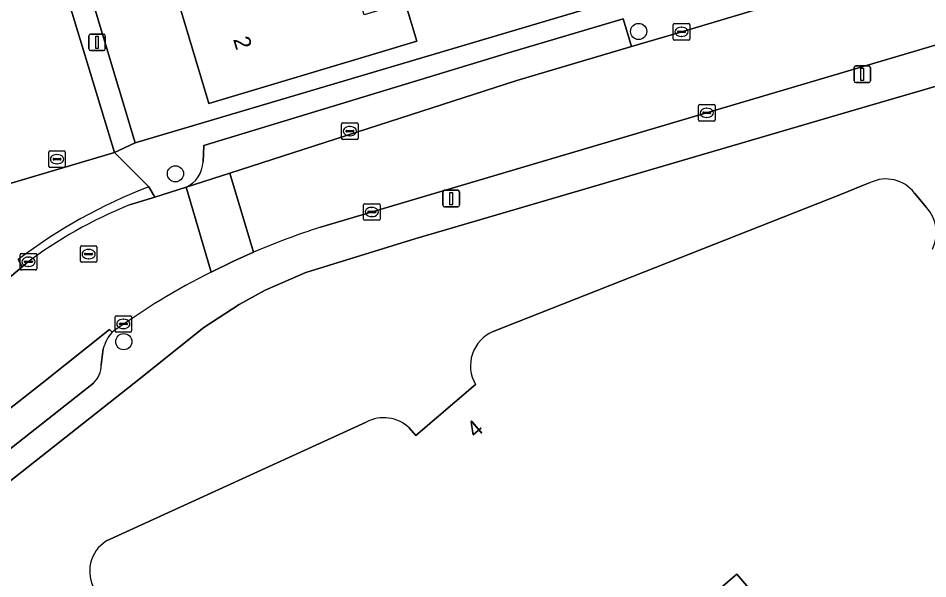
# Model space of a CAD drawing. Extents: x 157767 to 159172, y 387839 to 389425.
# Drawn here: x 158556.9 to 158611.9, y 388488.2 to 388522.1 of the extents above; entities that cross this region are included whole.
import ezdxf

# ---------------------------------------------------------------- set-up
doc = ezdxf.new("R2010")
doc.units = 0
for name, color, linetype in [('IMGEO_Boom', 7, 'Continuous'), ('IMGEO_Erf', 7, 'Continuous'), ('IMGEO_Kolk', 7, 'Continuous'), ('IMGEO_Lichtmast', 7, 'Continuous'), ('IMGEO_Pand', 7, 'Continuous'), ('IMGEO_Pand_nummerreeks', 7, 'Continuous'), ('IMGEO_Parkeervlak_open', 7, 'Continuous'), ('IMGEO_Rijbaan_lokaal_open', 7, 'Continuous'), ('IMGEO_Rioolput', 7, 'Continuous'), ('IMGEO_Voetpad_open', 7, 'Continuous')]:
    doc.layers.add(name, color=color, linetype=linetype)

msp = doc.modelspace()

# ---------------------------------------------------------------- linework, layer by layer
at = {"layer": 'IMGEO_Boom'}
for centre in [(158594.411, 388521.296), (158566.388, 388512.676), (158563.265, 388502.513)]:
    msp.add_circle(centre, 0.489, dxfattribs=at)
at = {"layer": 'IMGEO_Erf'}
for points in [[(158543.919, 388581.171), (158563.948, 388514.555), (158594.628, 388523.675), (158594.297, 388524.8), (158589.05, 388523.289), (158588.074, 388526.679), (158593.321, 388528.19), (158591.881, 388532.859), (158586.69, 388531.318), (158585.721, 388534.58), (158583.97, 388540.459), (158589.151, 388542.029), (158588.464, 388544.32), (158583.288, 388542.743), (158582.265, 388546.161), (158580.512, 388552.014)], [(158580.291, 388523.056), (158580.994, 388520.709), (158578.503, 388519.962), (158568.406, 388516.937), (158566.67, 388522.73)], [(158631.562, 388479.175), (158640.35, 388488.498), (158630.569, 388500), (158614.765, 388518.665), (158607.924, 388516.663), (158602.064, 388514.947), (158582.659, 388509.267), (158580.881, 388508.747), (158574.283, 388506.693), (158571.826, 388505.624), (158570.247, 388504.772), (158568.103, 388503.379), (158563.902, 388500.002), (158546.841, 388486.547)], [(158585.621, 388503.129), (158606.682, 388511.443), (158607.907, 388511.94), (158608.423, 388512.142)], [(158611.101, 388511.507), (158611.828, 388510.627)], [(158580.523, 388497.291), (158580.929, 388496.83), (158584.547, 388499.925)], [(158562.213, 388490.447), (158577.938, 388497.633)]]:
    msp.add_lwpolyline(points, dxfattribs=at)
msp.add_lwpolyline([(158600.359, 388488.43), (158593.339, 388482.425), (158597.887, 388477.137), (158604.894, 388483.151)], close=True, dxfattribs=at)
for centre, radius, start, end in [((158609.376, 388510.199), 2.165, 37.1864, 116.1347), ((158610.187, 388509.113), 2.233, 333.3161, 42.6954), ((158586.478, 388501.06), 2.24, 112.5052, 210.4319), ((158579.001, 388495.728), 2.181, 45.7581, 119.1687), ((158563.371, 388488.61), 2.171, 122.2361, 211.3066)]:
    msp.add_arc(centre, radius, start, end, dxfattribs=at)
at = {"layer": 'IMGEO_Kolk'}
for p, q in [((158596.503, 388520.847), (158596.503, 388521.699)), ((158596.578, 388521.773), (158597.43, 388521.773)), ((158597.504, 388521.699), (158597.504, 388520.847)), ((158596.762, 388521.267), (158596.762, 388521.279)), ((158597.2, 388521.23), (158596.802, 388521.23)), ((158596.805, 388521.316), (158597.203, 388521.316)), ((158596.991, 388521.553), (158597.016, 388521.553)), ((158597.246, 388521.279), (158597.246, 388521.267)), ((158597.43, 388520.773), (158596.578, 388520.773)), ((158597.014, 388520.993), (158596.989, 388520.993)), ((158598.033, 388515.943), (158598.033, 388516.795)), ((158598.108, 388516.869), (158598.96, 388516.869)), ((158599.034, 388516.795), (158599.034, 388515.943)), ((158598.292, 388516.363), (158598.292, 388516.375)), ((158598.73, 388516.326), (158598.332, 388516.326)), ((158598.335, 388516.412), (158598.733, 388516.412)), ((158598.521, 388516.649), (158598.546, 388516.649)), ((158598.776, 388516.375), (158598.776, 388516.363)), ((158576.443, 388514.834), (158576.443, 388515.686)), ((158576.518, 388515.76), (158577.37, 388515.76)), ((158577.444, 388515.686), (158577.444, 388514.834)), ((158598.96, 388515.869), (158598.108, 388515.869)), ((158598.544, 388516.089), (158598.519, 388516.089)), ((158576.702, 388515.254), (158576.702, 388515.266)), ((158577.14, 388515.217), (158576.742, 388515.217)), ((158576.745, 388515.303), (158577.143, 388515.303)), ((158576.931, 388515.54), (158576.956, 388515.54)), ((158577.186, 388515.266), (158577.186, 388515.254)), ((158577.37, 388514.76), (158576.518, 388514.76)), ((158576.954, 388514.98), (158576.929, 388514.98)), ((158558.726, 388513.136), (158558.726, 388513.988)), ((158558.801, 388514.062), (158559.653, 388514.062)), ((158559.727, 388513.988), (158559.727, 388513.136)), ((158558.985, 388513.556), (158558.985, 388513.568)), ((158559.423, 388513.519), (158559.025, 388513.519)), ((158559.028, 388513.605), (158559.426, 388513.605)), ((158559.214, 388513.842), (158559.239, 388513.842)), ((158559.469, 388513.568), (158559.469, 388513.556)), ((158559.653, 388513.062), (158558.801, 388513.062)), ((158559.237, 388513.282), (158559.212, 388513.282)), ((158577.766, 388509.938), (158577.766, 388510.79)), ((158577.841, 388510.864), (158578.693, 388510.864)), ((158578.767, 388510.79), (158578.767, 388509.938)), ((158578.025, 388510.358), (158578.025, 388510.37)), ((158578.463, 388510.321), (158578.065, 388510.321)), ((158578.068, 388510.407), (158578.466, 388510.407)), ((158578.254, 388510.644), (158578.279, 388510.644)), ((158578.509, 388510.37), (158578.509, 388510.358)), ((158578.693, 388509.864), (158577.841, 388509.864)), ((158578.277, 388510.084), (158578.252, 388510.084)), ((158557.001, 388506.926), (158557.001, 388507.778)), ((158557.076, 388507.852), (158557.928, 388507.852)), ((158557.303, 388507.395), (158557.701, 388507.395)), ((158557.489, 388507.632), (158557.514, 388507.632)), ((158558.002, 388507.778), (158558.002, 388506.926)), ((158557.928, 388506.852), (158557.076, 388506.852)), ((158557.26, 388507.346), (158557.26, 388507.358)), ((158557.698, 388507.309), (158557.3, 388507.309)), ((158557.512, 388507.072), (158557.487, 388507.072)), ((158557.744, 388507.358), (158557.744, 388507.346)), ((158562.812, 388504.085), (158563.664, 388504.085)), ((158562.737, 388503.159), (158562.737, 388504.011)), ((158562.996, 388503.579), (158562.996, 388503.591)), ((158563.434, 388503.542), (158563.036, 388503.542)), ((158563.039, 388503.628), (158563.437, 388503.628)), ((158563.225, 388503.865), (158563.25, 388503.865)), ((158563.48, 388503.591), (158563.48, 388503.579)), ((158563.738, 388504.011), (158563.738, 388503.159)), ((158563.664, 388503.085), (158562.812, 388503.085)), ((158563.248, 388503.305), (158563.223, 388503.305))]:
    msp.add_line(p, q, dxfattribs=at)
for points in [[(158596.503, 388520.847), (158596.503, 388521.699)], [(158596.578, 388521.773), (158597.43, 388521.773)], [(158597.504, 388521.699), (158597.504, 388520.847)], [(158597.43, 388520.773), (158596.578, 388520.773)], [(158598.033, 388515.943), (158598.033, 388516.795)], [(158598.108, 388516.869), (158598.96, 388516.869)], [(158599.034, 388516.795), (158599.034, 388515.943)], [(158576.443, 388514.834), (158576.443, 388515.686)], [(158576.518, 388515.76), (158577.37, 388515.76)], [(158577.444, 388515.686), (158577.444, 388514.834)], [(158598.96, 388515.869), (158598.108, 388515.869)], [(158577.37, 388514.76), (158576.518, 388514.76)], [(158558.726, 388513.136), (158558.726, 388513.988)], [(158558.801, 388514.062), (158559.653, 388514.062)], [(158559.727, 388513.988), (158559.727, 388513.136)], [(158559.653, 388513.062), (158558.801, 388513.062)], [(158577.766, 388509.938), (158577.766, 388510.79)], [(158577.841, 388510.864), (158578.693, 388510.864)], [(158578.767, 388510.79), (158578.767, 388509.938)], [(158578.693, 388509.864), (158577.841, 388509.864)], [(158557.001, 388506.926), (158557.001, 388507.778)], [(158557.076, 388507.852), (158557.928, 388507.852)], [(158558.002, 388507.778), (158558.002, 388506.926)], [(158557.928, 388506.852), (158557.076, 388506.852)], [(158562.812, 388504.085), (158563.664, 388504.085)], [(158562.737, 388503.159), (158562.737, 388504.011)], [(158563.738, 388504.011), (158563.738, 388503.159)], [(158563.664, 388503.085), (158562.812, 388503.085)]]:
    msp.add_lwpolyline(points, dxfattribs=at)
for centre, radius, start, end in [((158596.58, 388521.697), 0.0765, 91.552, 178.448), ((158596.58, 388521.697), 0.0765, 91.552, 178.448), ((158597.428, 388521.697), 0.0765, 1.552, 88.448), ((158597.428, 388521.697), 0.0765, 1.552, 88.448), ((158596.802, 388521.276), 0.0403, 85.8775, 175.7526), ((158596.799, 388521.266), 0.0366, 178.938, 274.7102), ((158597.203, 388521.273), 0.043, 264.8664, 352.4533), ((158597.207, 388521.278), 0.0386, 1.7309, 96.639), ((158596.58, 388520.849), 0.0765, 181.552, 268.448), ((158596.58, 388520.849), 0.0765, 181.552, 268.448), ((158597.428, 388520.849), 0.0765, 271.552, 358.448), ((158597.428, 388520.849), 0.0765, 271.552, 358.448), ((158598.11, 388516.793), 0.0765, 91.552, 178.448), ((158598.11, 388516.793), 0.0765, 91.552, 178.448), ((158598.958, 388516.793), 0.0765, 1.552, 88.448), ((158598.958, 388516.793), 0.0765, 1.552, 88.448), ((158598.332, 388516.372), 0.0403, 85.8775, 175.7526), ((158598.329, 388516.362), 0.0366, 178.938, 274.7102), ((158598.733, 388516.369), 0.043, 264.8664, 352.4533), ((158598.737, 388516.374), 0.0386, 1.7309, 96.639), ((158576.52, 388515.684), 0.0765, 91.552, 178.448), ((158576.52, 388515.684), 0.0765, 91.552, 178.448), ((158577.368, 388515.684), 0.0765, 1.552, 88.448), ((158577.368, 388515.684), 0.0765, 1.552, 88.448), ((158598.11, 388515.945), 0.0765, 181.552, 268.448), ((158598.11, 388515.945), 0.0765, 181.552, 268.448), ((158598.958, 388515.945), 0.0765, 271.552, 358.448), ((158598.958, 388515.945), 0.0765, 271.552, 358.448), ((158576.742, 388515.263), 0.0403, 85.8775, 175.7526), ((158576.739, 388515.253), 0.0366, 178.938, 274.7102), ((158577.143, 388515.26), 0.043, 264.8664, 352.4533), ((158577.147, 388515.265), 0.0386, 1.7309, 96.639), ((158576.52, 388514.836), 0.0765, 181.552, 268.448), ((158576.52, 388514.836), 0.0765, 181.552, 268.448), ((158577.368, 388514.836), 0.0765, 271.552, 358.448), ((158577.368, 388514.836), 0.0765, 271.552, 358.448), ((158558.803, 388513.986), 0.0765, 91.552, 178.448), ((158558.803, 388513.986), 0.0765, 91.552, 178.448), ((158559.651, 388513.986), 0.0765, 1.552, 88.448), ((158559.651, 388513.986), 0.0765, 1.552, 88.448), ((158559.025, 388513.565), 0.0403, 85.8775, 175.7526), ((158559.022, 388513.555), 0.0366, 178.938, 274.7102), ((158559.426, 388513.562), 0.043, 264.8664, 352.4533), ((158559.43, 388513.567), 0.0386, 1.7309, 96.639), ((158558.803, 388513.138), 0.0765, 181.552, 268.448), ((158558.803, 388513.138), 0.0765, 181.552, 268.448), ((158559.651, 388513.138), 0.0765, 271.552, 358.448), ((158559.651, 388513.138), 0.0765, 271.552, 358.448), ((158577.843, 388510.788), 0.0765, 91.552, 178.448), ((158577.843, 388510.788), 0.0765, 91.552, 178.448), ((158578.691, 388510.788), 0.0765, 1.552, 88.448), ((158578.691, 388510.788), 0.0765, 1.552, 88.448), ((158578.065, 388510.367), 0.0403, 85.8775, 175.7526), ((158578.062, 388510.357), 0.0366, 178.938, 274.7102), ((158578.466, 388510.364), 0.043, 264.8664, 352.4533), ((158578.47, 388510.369), 0.0386, 1.7309, 96.639), ((158577.843, 388509.94), 0.0765, 181.552, 268.448), ((158577.843, 388509.94), 0.0765, 181.552, 268.448), ((158578.691, 388509.94), 0.0765, 271.552, 358.448), ((158578.691, 388509.94), 0.0765, 271.552, 358.448), ((158557.078, 388507.776), 0.0765, 91.552, 178.448), ((158557.078, 388507.776), 0.0765, 91.552, 178.448), ((158557.3, 388507.355), 0.0403, 85.8775, 175.7526), ((158557.705, 388507.357), 0.0386, 1.7309, 96.639), ((158557.926, 388507.776), 0.0765, 1.552, 88.448), ((158557.926, 388507.776), 0.0765, 1.552, 88.448), ((158557.078, 388506.928), 0.0765, 181.552, 268.448), ((158557.078, 388506.928), 0.0765, 181.552, 268.448), ((158557.297, 388507.345), 0.0366, 178.938, 274.7102), ((158557.701, 388507.352), 0.043, 264.8664, 352.4533), ((158557.926, 388506.928), 0.0765, 271.552, 358.448), ((158557.926, 388506.928), 0.0765, 271.552, 358.448), ((158562.814, 388504.009), 0.0765, 91.552, 178.448), ((158562.814, 388504.009), 0.0765, 91.552, 178.448), ((158563.662, 388504.009), 0.0765, 1.552, 88.448), ((158563.662, 388504.009), 0.0765, 1.552, 88.448), ((158563.036, 388503.588), 0.0403, 85.8775, 175.7526), ((158563.033, 388503.578), 0.0366, 178.938, 274.7102), ((158563.437, 388503.585), 0.043, 264.8664, 352.4533), ((158563.441, 388503.59), 0.0386, 1.7309, 96.639), ((158562.814, 388503.161), 0.0765, 181.552, 268.448), ((158562.814, 388503.161), 0.0765, 181.552, 268.448), ((158563.662, 388503.161), 0.0765, 271.552, 358.448), ((158563.662, 388503.161), 0.0765, 271.552, 358.448)]:
    msp.add_arc(centre, radius, start, end, dxfattribs=at)
for centre, major_axis, ratio, start_param, end_param in [((158596.99, 388521.273), (-0.387, 0.002), 0.722429, 4.712389, 7.853982), ((158597.015, 388521.273), (-0.39, 0.002), 0.717154, 1.570796, 4.712389), ((158598.52, 388516.369), (-0.387, 0.002), 0.722429, 4.712389, 7.853982), ((158598.545, 388516.369), (-0.39, 0.002), 0.717154, 1.570796, 4.712389), ((158576.93, 388515.26), (-0.387, 0.002), 0.722429, 4.712389, 7.853982), ((158576.955, 388515.26), (-0.39, 0.002), 0.717154, 1.570796, 4.712389), ((158559.213, 388513.562), (-0.387, 0.002), 0.722429, 4.712389, 7.853982), ((158559.238, 388513.562), (-0.39, 0.002), 0.717154, 1.570796, 4.712389), ((158578.253, 388510.364), (-0.387, 0.002), 0.722429, 4.712389, 7.853982), ((158578.278, 388510.364), (-0.39, 0.002), 0.717154, 1.570796, 4.712389), ((158557.488, 388507.352), (-0.387, 0.002), 0.722429, 4.712389, 7.853982), ((158557.513, 388507.352), (-0.39, 0.002), 0.717154, 1.570796, 4.712389), ((158563.224, 388503.585), (-0.387, 0.002), 0.722429, 4.712389, 7.853982), ((158563.249, 388503.585), (-0.39, 0.002), 0.717154, 1.570796, 4.712389)]:
    msp.add_ellipse(centre, major_axis=major_axis, ratio=ratio, start_param=start_param, end_param=end_param, dxfattribs=at)
at = {"layer": 'IMGEO_Lichtmast'}
for p, q in [((158561.251, 388521.136), (158562.041, 388521.136)), ((158562.041, 388521.136), (158561.251, 388521.136)), ((158561.151, 388520.236), (158561.151, 388521.036)), ((158561.151, 388521.036), (158561.151, 388520.236)), ((158562.141, 388521.036), (158562.141, 388520.236)), ((158562.141, 388520.236), (158562.141, 388521.036)), ((158562.041, 388520.136), (158561.251, 388520.136)), ((158561.251, 388520.136), (158562.041, 388520.136)), ((158607.443, 388518.305), (158607.443, 388519.105)), ((158607.443, 388519.105), (158607.443, 388518.305)), ((158607.543, 388519.205), (158608.333, 388519.205)), ((158608.333, 388519.205), (158607.543, 388519.205)), ((158608.433, 388519.105), (158608.433, 388518.305)), ((158608.433, 388518.305), (158608.433, 388519.105)), ((158608.333, 388518.205), (158607.543, 388518.205)), ((158607.543, 388518.205), (158608.333, 388518.205)), ((158582.575, 388510.777), (158582.575, 388511.577)), ((158582.575, 388511.577), (158582.575, 388510.777)), ((158582.675, 388511.677), (158583.465, 388511.677)), ((158583.465, 388511.677), (158582.675, 388511.677)), ((158583.565, 388511.577), (158583.565, 388510.777)), ((158583.565, 388510.777), (158583.565, 388511.577)), ((158583.465, 388510.677), (158582.675, 388510.677)), ((158582.675, 388510.677), (158583.465, 388510.677))]:
    msp.add_line(p, q, dxfattribs=at)
for points in [[(158561.571, 388521.011), (158561.721, 388521.011), (158561.721, 388520.261), (158561.571, 388520.261), (158561.571, 388521.011)], [(158607.863, 388519.08), (158608.013, 388519.08), (158608.013, 388518.33), (158607.863, 388518.33), (158607.863, 388519.08)], [(158582.995, 388511.552), (158583.145, 388511.552), (158583.145, 388510.802), (158582.995, 388510.802), (158582.995, 388511.552)]]:
    msp.add_lwpolyline(points, dxfattribs=at)
for centre, start, end in [((158561.251, 388521.036), 90, 180), ((158561.251, 388521.036), 90, 180), ((158562.041, 388521.036), 0, 90), ((158562.041, 388521.036), 360, 90), ((158561.251, 388520.236), 180, 270), ((158561.251, 388520.236), 180, 270), ((158562.041, 388520.236), 270, 0), ((158562.041, 388520.236), 270, 0), ((158607.543, 388519.105), 90, 180), ((158607.543, 388519.105), 90, 180), ((158608.333, 388519.105), 0, 90), ((158608.333, 388519.105), 360, 90), ((158607.543, 388518.305), 180, 270), ((158607.543, 388518.305), 180, 270), ((158608.333, 388518.305), 270, 0), ((158608.333, 388518.305), 270, 0), ((158582.675, 388511.577), 90, 180), ((158582.675, 388511.577), 90, 180), ((158583.465, 388511.577), 0, 90), ((158583.465, 388511.577), 360, 90), ((158582.675, 388510.777), 180, 270), ((158582.675, 388510.777), 180, 270), ((158583.465, 388510.777), 270, 0), ((158583.465, 388510.777), 270, 0)]:
    msp.add_arc(centre, 0.1, start, end, dxfattribs=at)
at = {"layer": 'IMGEO_Pand'}
for points in [[(158580.291, 388523.056), (158577.8, 388522.31), (158577.068, 388524.752), (158576.734, 388525.867), (158566.637, 388522.838), (158566.67, 388522.73), (158568.406, 388516.937), (158578.503, 388519.962), (158580.994, 388520.709)], [(158600.359, 388488.43), (158604.894, 388483.151), (158597.887, 388477.137), (158593.339, 388482.425)]]:
    msp.add_lwpolyline(points, close=True, dxfattribs=at)
for points in [[(158607.907, 388511.94), (158606.682, 388511.443), (158585.621, 388503.129)], [(158608.423, 388512.142), (158607.907, 388511.94)], [(158611.828, 388510.627), (158611.101, 388511.507)], [(158584.547, 388499.925), (158580.929, 388496.83), (158580.523, 388497.291)], [(158577.938, 388497.633), (158562.213, 388490.447)]]:
    msp.add_lwpolyline(points, dxfattribs=at)
for centre, radius, start, end in [((158609.376, 388510.199), 2.165, 37.1864, 116.1347), ((158610.187, 388509.113), 2.233, 333.3161, 42.6954), ((158586.478, 388501.06), 2.24, 112.5052, 210.4319), ((158579.001, 388495.728), 2.181, 45.7581, 119.1687), ((158563.371, 388488.61), 2.171, 122.2361, 211.3066)]:
    msp.add_arc(centre, radius, start, end, dxfattribs=at)
at = {"layer": 'IMGEO_Parkeervlak_open'}
for points in [[(158587.041, 388518.331), (158593.984, 388520.382), (158593.481, 388522.057), (158586.539, 388520.006), (158568.104, 388514.399), (158568.058, 388513.392)], [(158567.043, 388511.863), (158569.671, 388512.713), (158587.041, 388518.331)], [(158562.563, 388503.087), (158562.405, 388503.248), (158558.318, 388500), (158544.005, 388488.766), (158543.774, 388488.581), (158542.73, 388487.745)], [(158561.895, 388501.109), (158562.02, 388502.074)], [(158546.741, 388488.419), (158561.424, 388500)]]:
    msp.add_lwpolyline(points, dxfattribs=at)
for centre, radius, start, end in [((158566.256, 388513.487), 1.804, 295.8554, 356.9896), ((158564.313, 388501.497), 2.364, 137.7385, 165.8761), ((158560.374, 388501.101), 1.522, 313.6636, 0.3139)]:
    msp.add_arc(centre, radius, start, end, dxfattribs=at)
at = {"layer": 'IMGEO_Rijbaan_lokaal_open'}
for points in [[(158556.268, 388531.169), (158551.068, 388529.613), (158556.256, 388512.058), (158562.693, 388513.968), (158559.172, 388525.608), (158558.04, 388525.249)], [(158569.671, 388512.713), (158567.043, 388511.863), (158568.544, 388506.729), (158569.867, 388507.372), (158571.105, 388507.927)]]:
    msp.add_lwpolyline(points, close=True, dxfattribs=at)
for points in [[(158618.311, 388527.599), (158603.228, 388523.122), (158596.875, 388521.236), (158593.984, 388520.382), (158587.041, 388518.331), (158569.671, 388512.713), (158571.105, 388507.927)], [(158575.174, 388509.446), (158597.424, 388516.038), (158619.85, 388522.693)], [(158568.544, 388506.729), (158567.043, 388511.863), (158565.133, 388511.266), (158563.615, 388510.791)], [(158557.333, 388507.229), (158557.124, 388507.053), (158554.643, 388504.961), (158552.673, 388503.3), (158548.496, 388500), (158544.005, 388496.564), (158533.442, 388488.45), (158530.602, 388486.268), (158525.838, 388482.507), (158525.224, 388482.047), (158529.135, 388477.009), (158534.729, 388481.412), (158535.297, 388481.867), (158540.84, 388486.235), (158542.73, 388487.745), (158543.774, 388488.581), (158544.005, 388488.766), (158558.318, 388500)], [(158558.318, 388500), (158562.405, 388503.248), (158562.563, 388503.087)]]:
    msp.add_lwpolyline(points, dxfattribs=at)
for centre, radius, start, end in [((158573.788, 388485.53), 27.233, 111.9346, 127.1733), ((158589.422, 388465.07), 46.607, 107.8005, 113.1418), ((158589.003, 388466.398), 45.223, 116.898, 125.7788)]:
    msp.add_arc(centre, radius, start, end, dxfattribs=at)
at = {"layer": 'IMGEO_Rioolput'}
for p, q in [((158560.637, 388507.391), (158560.637, 388508.243)), ((158560.712, 388508.317), (158561.564, 388508.317)), ((158561.125, 388508.097), (158561.15, 388508.097)), ((158561.638, 388508.243), (158561.638, 388507.391)), ((158560.896, 388507.811), (158560.896, 388507.823)), ((158561.334, 388507.774), (158560.936, 388507.774)), ((158560.939, 388507.86), (158561.337, 388507.86)), ((158561.148, 388507.537), (158561.123, 388507.537)), ((158561.38, 388507.823), (158561.38, 388507.811)), ((158561.564, 388507.317), (158560.712, 388507.317))]:
    msp.add_line(p, q, dxfattribs=at)
for points in [[(158560.637, 388507.391), (158560.637, 388508.243)], [(158560.712, 388508.317), (158561.564, 388508.317)], [(158561.638, 388508.243), (158561.638, 388507.391)], [(158561.564, 388507.317), (158560.712, 388507.317)]]:
    msp.add_lwpolyline(points, dxfattribs=at)
for centre, radius, start, end in [((158560.714, 388508.241), 0.0765, 91.552, 178.448), ((158560.714, 388508.241), 0.0765, 91.552, 178.448), ((158561.562, 388508.241), 0.0765, 1.552, 88.448), ((158561.562, 388508.241), 0.0765, 1.552, 88.448), ((158560.714, 388507.393), 0.0765, 181.552, 268.448), ((158560.714, 388507.393), 0.0765, 181.552, 268.448), ((158560.936, 388507.82), 0.0403, 85.8775, 175.7526), ((158560.933, 388507.81), 0.0366, 178.938, 274.7102), ((158561.337, 388507.817), 0.043, 264.8664, 352.4533), ((158561.341, 388507.822), 0.0386, 1.7309, 96.639), ((158561.562, 388507.393), 0.0765, 271.552, 358.448), ((158561.562, 388507.393), 0.0765, 271.552, 358.448)]:
    msp.add_arc(centre, radius, start, end, dxfattribs=at)
for centre, major_axis, ratio, start_param, end_param in [((158561.124, 388507.817), (-0.387, 0.002), 0.722429, 4.712389, 7.853982), ((158561.149, 388507.817), (-0.39, 0.002), 0.717154, 1.570796, 4.712389)]:
    msp.add_ellipse(centre, major_axis=major_axis, ratio=ratio, start_param=start_param, end_param=end_param, dxfattribs=at)
at = {"layer": 'IMGEO_Voetpad_open'}
for points in [[(158564.785, 388511.883), (158562.693, 388513.968), (158556.256, 388512.058), (158551.068, 388529.613), (158550.283, 388532.269), (158546.726, 388544.307), (158547.849, 388544.645), (158538.939, 388574.572), (158538.155, 388577.207), (158535.047, 388587.645), (158534.496, 388587.521), (158532.622, 388593.417), (158531.011, 388593.022), (158539.336, 388565.822), (158540.094, 388562.995), (158555.559, 388510.466), (158542.312, 388500.002), (158528.703, 388489.192), (158525.408, 388486.574)], [(158617.468, 388530.321), (158601.016, 388525.564), (158594.628, 388523.675), (158563.948, 388514.555), (158562.693, 388513.968), (158564.785, 388511.883), (158565.133, 388511.266), (158567.043, 388511.863)], [(158568.058, 388513.392), (158568.104, 388514.399), (158586.539, 388520.006), (158593.481, 388522.057), (158593.984, 388520.382), (158596.875, 388521.236), (158603.228, 388523.122), (158602.743, 388524.813)], [(158530.79, 388473.88), (158531.216, 388474.217), (158531.184, 388474.322), (158537.207, 388478.892), (158538.053, 388479.624), (158542.762, 388483.331), (158542.949, 388483.478), (158546.841, 388486.547), (158563.902, 388500.002), (158568.103, 388503.379), (158570.247, 388504.772), (158571.826, 388505.624), (158574.283, 388506.693), (158580.881, 388508.747), (158582.659, 388509.267), (158602.064, 388514.947), (158607.924, 388516.663), (158614.765, 388518.665), (158623.08, 388521.107), (158622.895, 388523.704), (158621.504, 388523.216), (158619.85, 388522.693), (158597.424, 388516.038), (158575.174, 388509.446)], [(158563.615, 388510.791), (158565.133, 388511.266), (158564.785, 388511.883)], [(158571.105, 388507.927), (158569.867, 388507.372), (158568.544, 388506.729)], [(158554.643, 388504.961), (158557.124, 388507.053), (158556.879, 388507.488)], [(158556.879, 388507.488), (158557.124, 388507.053), (158557.333, 388507.229)], [(158562.02, 388502.074), (158561.895, 388501.109)], [(158561.424, 388500), (158546.741, 388488.419)]]:
    msp.add_lwpolyline(points, dxfattribs=at)
msp.add_lwpolyline([(158543.919, 388581.171), (158541.422, 388589.584), (158538.913, 388588.763), (158541.976, 388578.398), (158542.232, 388578.478), (158542.868, 388576.267), (158543.962, 388576.615), (158551.847, 388550.058), (158550.704, 388549.761), (158555.474, 388533.822), (158556.268, 388531.169), (158558.04, 388525.249), (158559.172, 388525.608), (158562.693, 388513.968), (158563.948, 388514.555)], close=True, dxfattribs=at)
for centre, radius, start, end in [((158566.256, 388513.487), 1.804, 295.8554, 356.9896), ((158576.129, 388482.168), 31.807, 110.8952, 127.2448), ((158576.129, 388482.168), 31.807, 110.8952, 127.2448), ((158573.788, 388485.53), 27.233, 111.9346, 127.1733), ((158589.422, 388465.07), 46.607, 107.8005, 113.1418), ((158589.003, 388466.398), 45.223, 116.898, 125.7788), ((158564.313, 388501.497), 2.364, 137.7385, 165.8761), ((158560.374, 388501.101), 1.522, 313.6636, 0.3139)]:
    msp.add_arc(centre, radius, start, end, dxfattribs=at)

# ---------------------------------------------------------------- texts
at = {"layer": 'IMGEO_Pand_nummerreeks'}
for s, rotation, p in [('2', 286.6843, (158569.872, 388520.823)), ('4', 40.5425, (158584.536, 388496.625))]:
    msp.add_text(s, height=1, rotation=rotation, dxfattribs=at).set_placement(p)

doc.saveas('drawing.dxf')
